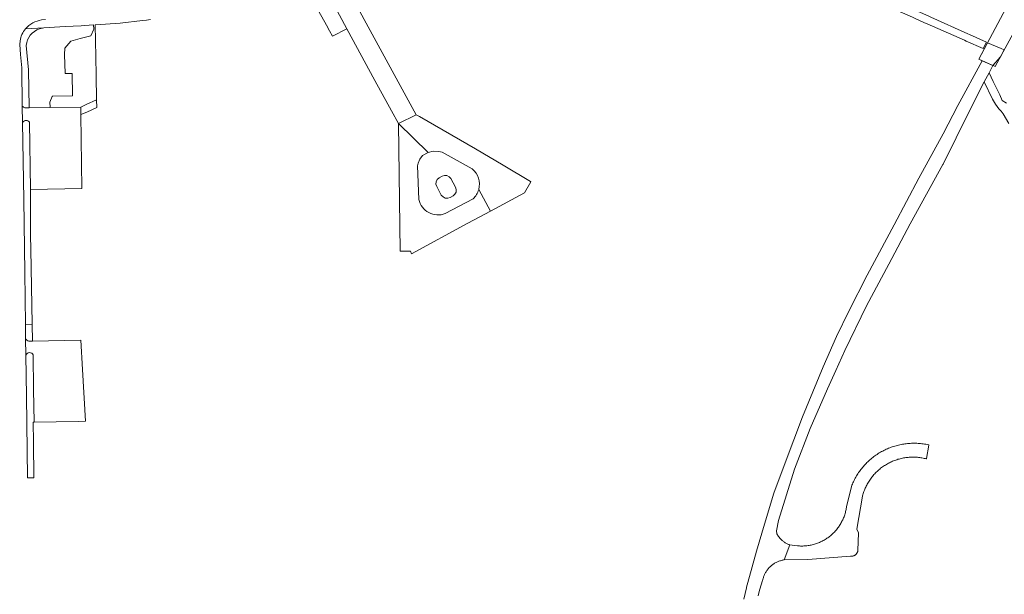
# Model space of a CAD drawing. Extents: x 146402 to 164798, y 455483 to 464134.
# Tile 482 of 575: x 156517 to 156825, y 462061 to 462240. Entities that reach past the tile are written whole.
import ezdxf

# ---------------------------------------------------------------- set-up
doc = ezdxf.new("R2010")
doc.units = 0
doc.header["$LTSCALE"] = 0.2
for name, color, linetype, lineweight in [('B-XX-VH-VERHARDING_ASFALT-GV', 252, 'CONTINUOUS', 18), ('B-XX-VH-VERHARDING_BETONSTRAATSTEEN-GV', 252, 'CONTINUOUS', 18), ('B-XX-VH-VERHARDING_FUNDERING_ZAND-GV', 252, 'CONTINUOUS', 18), ('B-XX-VH-VERHARDING_OPEN-GV', 252, 'CONTINUOUS', 18), ('B-XX-VH-VERHARDING_TEGEL-GV', 252, 'CONTINUOUS', 18)]:
    doc.layers.add(name, color=color, linetype=linetype, lineweight=lineweight)

msp = doc.modelspace()

# ---------------------------------------------------------------- linework, layer by layer
at = {"layer": 'B-XX-VH-VERHARDING_ASFALT-GV'}
msp.add_lwpolyline([(156835.374, 462249.982), (156829.893, 462252.052), (156817.073, 462228.055), (156822.268, 462225.81)], close=True, dxfattribs=at)
msp.add_lwpolyline([(156748.063, 462060.088), (156748.474, 462061.789), (156748.549, 462062.095), (156749.411, 462064.855), (156749.467, 462065.036), (156749.525, 462065.267), (156749.579, 462065.499), (156749.65, 462065.742), (156749.729, 462065.983), (156749.816, 462066.22), (156749.91, 462066.456), (156750.011, 462066.688), (156750.12, 462066.916), (156750.236, 462067.141), (156750.359, 462067.363), (156750.488, 462067.58), (156750.625, 462067.793), (156750.768, 462068.002), (156750.918, 462068.206), (156751.074, 462068.405), (156751.237, 462068.6), (156751.405, 462068.789), (156751.579, 462068.972), (156751.759, 462069.15), (156751.945, 462069.323), (156752.136, 462069.489), (156752.332, 462069.649), (156752.533, 462069.803), (156752.739, 462069.951), (156752.949, 462070.091), (156753.164, 462070.226), (156753.383, 462070.353), (156753.606, 462070.473), (156753.832, 462070.587), (156754.062, 462070.693), (156754.295, 462070.791), (156754.531, 462070.883), (156754.77, 462070.966), (156755.012, 462071.043), (156755.255, 462071.111), (156755.501, 462071.172), (156755.749, 462071.225), (156755.99, 462071.269), (156756.173, 462071.272), (156757.938, 462076.009), (156757.718, 462076.084), (156757.502, 462076.166), (156757.288, 462076.255), (156757.077, 462076.352), (156756.87, 462076.456), (156756.667, 462076.567), (156756.467, 462076.685), (156756.272, 462076.81), (156756.081, 462076.942), (156755.895, 462077.08), (156755.714, 462077.224), (156755.538, 462077.375), (156755.367, 462077.532), (156755.201, 462077.694), (156755.041, 462077.862), (156754.888, 462078.035), (156754.74, 462078.214), (156754.684, 462078.285), (156754.576, 462078.401), (156754.475, 462078.522), (156754.379, 462078.648), (156753.894, 462079.486), (156753.789, 462080.446), (156754.391, 462083.592), (156759.444, 462099.753), (156764.336, 462112.45), (156769.749, 462124.89), (156772.306, 462130.599), (156775.106, 462136.85), (156781.912, 462150.839), (156788.883, 462163.888), (156795.637, 462176.496), (156805.86, 462195.068), (156805.913, 462195.177), (156814.065, 462211.668), (156818.826, 462220.933), (156820.304, 462223.81), (156821.502, 462226.141), (156818.106, 462227.608), (156810.504, 462213.622), (156805.905, 462204.748), (156798.297, 462190.834), (156790.574, 462176.199), (156782.137, 462160.419), (156776.356, 462149.178), (156772.518, 462141.29), (156768.349, 462131.76), (156761.853, 462116.071), (156756.43, 462101.729), (156752.921, 462092.242), (156749.954, 462082.518), (156747.48, 462074.057), (156744.741, 462064.233), (156744.369, 462062.79), (156744.325, 462062.604), (156743.909, 462060.81), (156743.5, 462059.014)], dxfattribs=at)
at = {"layer": 'B-XX-VH-VERHARDING_BETONSTRAATSTEEN-GV'}
for points in [[(156615.21, 462257.871), (156615.082, 462257.801), (156614.152, 462259.738), (156608.815, 462256.846), (156609.86, 462254.932), (156614.592, 462246.145), (156619.254, 462237.594), (156628.008, 462221.417), (156633.195, 462211.927), (156635.356, 462207.975), (156640.918, 462210.635), (156624.667, 462240.522), (156621.707, 462245.887)], [(156613.788, 462236.993), (156614.764, 462235.234), (156619.254, 462237.594), (156614.592, 462246.145), (156609.86, 462254.932), (156609.746, 462254.87), (156605.347, 462252.493), (156609.519, 462244.693), (156612.851, 462238.683)], [(156817.073, 462228.055), (156818.108, 462227.608), (156821.502, 462226.141), (156823.887, 462228.796), (156825.072, 462230.981), (156824.099, 462231.366), (156819.828, 462233.213)], [(156535.93, 462213.084), (156535.958, 462210.724), (156537.807, 462211.505), (156540.925, 462212.918), (156540.865, 462215.341), (156537.656, 462213.834)], [(156797.254, 462107.818), (156796.845, 462107.823), (156796.436, 462107.819), (156796.026, 462107.808), (156795.617, 462107.789), (156795.209, 462107.761), (156794.801, 462107.726), (156794.394, 462107.682), (156793.988, 462107.631), (156793.583, 462107.572), (156793.179, 462107.505), (156792.777, 462107.43), (156792.376, 462107.347), (156791.977, 462107.256), (156791.579, 462107.158), (156791.184, 462107.052), (156790.791, 462106.938), (156790.4, 462106.816), (156790.011, 462106.687), (156789.626, 462106.55), (156789.242, 462106.406), (156788.862, 462106.254), (156788.485, 462106.095), (156788.111, 462105.929), (156787.74, 462105.755), (156787.373, 462105.574), (156787.01, 462105.386), (156786.65, 462105.19), (156786.294, 462104.988), (156785.942, 462104.779), (156785.594, 462104.563), (156785.251, 462104.341), (156784.911, 462104.111), (156784.577, 462103.875), (156784.247, 462103.633), (156783.922, 462103.384), (156783.602, 462103.129), (156783.287, 462102.868), (156782.977, 462102.6), (156782.672, 462102.327), (156782.373, 462102.047), (156782.079, 462101.762), (156781.791, 462101.472), (156781.509, 462101.175), (156781.232, 462100.873), (156780.962, 462100.566), (156780.697, 462100.254), (156780.439, 462099.936), (156780.187, 462099.614), (156779.941, 462099.286), (156779.701, 462098.954), (156779.469, 462098.617), (156779.243, 462098.276), (156779.023, 462097.931), (156778.81, 462097.581), (156778.605, 462097.227), (156778.406, 462096.869), (156778.214, 462096.507), (156778.03, 462096.142), (156777.852, 462095.773), (156777.682, 462095.401), (156777.519, 462095.025), (156777.363, 462094.647), (156777.215, 462094.265), (156775.69, 462087.895), (156775.655, 462087.747), (156775.602, 462087.415), (156775.541, 462087.083), (156775.473, 462086.754), (156775.396, 462086.426), (156775.312, 462086.1), (156775.22, 462085.776), (156775.12, 462085.455), (156775.013, 462085.135), (156774.898, 462084.819), (156774.775, 462084.505), (156774.646, 462084.195), (156774.509, 462083.887), (156774.364, 462083.583), (156774.213, 462083.282), (156774.054, 462082.985), (156773.889, 462082.692), (156773.716, 462082.403), (156773.536, 462082.118), (156773.35, 462081.838), (156773.158, 462081.562), (156772.958, 462081.29), (156772.753, 462081.024), (156772.541, 462080.762), (156772.323, 462080.506), (156772.099, 462080.254), (156771.869, 462080.008), (156771.633, 462079.768), (156771.392, 462079.534), (156771.145, 462079.305), (156770.892, 462079.082), (156770.635, 462078.865), (156770.372, 462078.654), (156770.105, 462078.45), (156769.832, 462078.252), (156769.556, 462078.06), (156769.274, 462077.876), (156768.988, 462077.697), (156768.699, 462077.526), (156768.405, 462077.362), (156768.107, 462077.205), (156767.806, 462077.054), (156767.501, 462076.911), (156767.193, 462076.776), (156766.881, 462076.648), (156766.567, 462076.527), (156766.25, 462076.413), (156765.931, 462076.307), (156765.609, 462076.209), (156765.284, 462076.119), (156764.958, 462076.036), (156764.63, 462075.961), (156764.3, 462075.894), (156763.969, 462075.834), (156763.636, 462075.783), (156763.302, 462075.739), (156762.967, 462075.704), (156762.632, 462075.676), (156762.296, 462075.657), (156761.959, 462075.645), (156761.622, 462075.641), (156761.286, 462075.646), (156760.949, 462075.658), (156760.613, 462075.678), (156760.37, 462075.698), (156759.423, 462075.819), (156757.938, 462076.009), (156756.173, 462071.272), (156763.54, 462071.4), (156776.925, 462072.46), (156777.019, 462072.467), (156777.065, 462072.463), (156777.194, 462072.457), (156777.322, 462072.459), (156777.449, 462072.47), (156777.576, 462072.488), (156777.702, 462072.514), (156777.825, 462072.547), (156777.947, 462072.589), (156778.065, 462072.638), (156778.18, 462072.694), (156778.292, 462072.757), (156778.399, 462072.827), (156778.502, 462072.904), (156778.599, 462072.987), (156778.692, 462073.076), (156778.778, 462073.17), (156778.859, 462073.27), (156778.933, 462073.374), (156779.001, 462073.483), (156779.061, 462073.596), (156779.115, 462073.713), (156779.161, 462073.832), (156779.199, 462073.955), (156779.23, 462074.079), (156779.234, 462074.215), (156779.43, 462079.79), (156778.94, 462080.9), (156780.689, 462091.285), (156780.702, 462091.365), (156780.799, 462091.713), (156780.905, 462092.059), (156781.017, 462092.403), (156781.138, 462092.744), (156781.265, 462093.082), (156781.401, 462093.417), (156781.543, 462093.749), (156781.693, 462094.078), (156781.85, 462094.404), (156782.015, 462094.726), (156782.186, 462095.044), (156782.365, 462095.359), (156782.55, 462095.669), (156782.742, 462095.975), (156782.941, 462096.277), (156783.147, 462096.575), (156783.359, 462096.867), (156783.577, 462097.155), (156783.802, 462097.439), (156784.033, 462097.717), (156784.271, 462097.99), (156784.514, 462098.257), (156784.763, 462098.519), (156785.017, 462098.776), (156785.278, 462099.027), (156785.543, 462099.272), (156785.815, 462099.511), (156786.091, 462099.744), (156786.372, 462099.971), (156786.659, 462100.192), (156786.95, 462100.406), (156787.246, 462100.613), (156787.547, 462100.815), (156787.851, 462101.009), (156788.16, 462101.197), (156788.474, 462101.377), (156788.791, 462101.551), (156789.111, 462101.718), (156789.436, 462101.878), (156789.764, 462102.03), (156790.095, 462102.175), (156790.429, 462102.313), (156790.766, 462102.443), (156791.106, 462102.566), (156791.449, 462102.681), (156791.794, 462102.789), (156792.142, 462102.889), (156792.491, 462102.981), (156792.843, 462103.065), (156793.196, 462103.142), (156793.551, 462103.211), (156793.907, 462103.272), (156794.265, 462103.325), (156794.624, 462103.37), (156794.984, 462103.407), (156795.344, 462103.437), (156795.705, 462103.458), (156796.066, 462103.471), (156796.428, 462103.476), (156796.789, 462103.474), (156797.15, 462103.463), (156797.512, 462103.444), (156797.872, 462103.418), (156798.232, 462103.383), (156798.591, 462103.34), (156798.949, 462103.29), (156799.306, 462103.231), (156799.661, 462103.165), (156800.015, 462103.091), (156800.367, 462103.009), (156800.657, 462102.935), (156800.679, 462103.06), (156801.406, 462107.184), (156801.428, 462107.309), (156801.313, 462107.335), (156800.912, 462107.419), (156800.51, 462107.495), (156800.106, 462107.563), (156799.701, 462107.623), (156799.295, 462107.676), (156798.888, 462107.72), (156798.481, 462107.757), (156798.072, 462107.785), (156797.663, 462107.806)]]:
    msp.add_lwpolyline(points, close=True, dxfattribs=at)
for points in [[(156517.766, 462213.23), (156517.605, 462213.409), (156517.707, 462208.223), (156517.826, 462208.39)], [(156535.958, 462210.724), (156535.93, 462213.084), (156526.33, 462212.956), (156519.777, 462212.868), (156518.637, 462212.854)], [(156519.82, 462208.394), (156520.133, 462187.3), (156536.23, 462187.547), (156535.958, 462210.724)], [(156660.526, 462187.274), (156664.174, 462180.527), (156674.812, 462186.259), (156676.83, 462189.657), (156676.88, 462189.743), (156676.756, 462189.816), (156668.196, 462194.869), (156659.507, 462199.958), (156642.021, 462210.101), (156640.918, 462210.635), (156635.356, 462207.975), (156644.68, 462198.887)], [(156635.356, 462207.975), (156635.964, 462167.996), (156639.124, 462168.002), (156639.51, 462167.173), (156657.116, 462176.723), (156664.174, 462180.527), (156660.526, 462187.274)], [(156641.743, 462184.112), (156641.395, 462194.71), (156641.584, 462195.564), (156642.048, 462196.719), (156642.951, 462197.915), (156644.68, 462198.887), (156635.356, 462207.975)], [(156644.68, 462198.887), (156644.69, 462198.889), (156646.274, 462199.242), (156648.048, 462199.167), (156649.097, 462198.922), (156658.454, 462193.76)], [(156658.74, 462184.324), (156650.027, 462179.723)], [(156518.754, 462140.368), (156518.617, 462140.541), (156518.691, 462135.374)], [(156521.06, 462135.504), (156521.141, 462124.67), (156521.309, 462114.372), (156535.127, 462114.668), (156537.351, 462114.716), (156536.47, 462130.905), (156535.95, 462140.07), (156520.789, 462139.827), (156520.027, 462139.816)]]:
    msp.add_lwpolyline(points, dxfattribs=at)
for points in [[(156518.637, 462212.854, -0.2271269), (156517.766, 462213.23)], [(156517.826, 462208.39, -0.5075225), (156519.82, 462208.394)], [(156658.454, 462193.76, -0.2963307), (156660.526, 462187.274)], [(156660.526, 462187.274, -0.1410385), (156658.74, 462184.324)], [(156650.027, 462179.723, -0.4549296), (156641.743, 462184.112)], [(156520.027, 462139.816, -0.2637437), (156518.754, 462140.368)], [(156518.691, 462135.374, -0.6551249), (156521.06, 462135.504)]]:
    msp.add_lwpolyline(points, format="xyb", dxfattribs=at)
at = {"layer": 'B-XX-VH-VERHARDING_FUNDERING_ZAND-GV'}
msp.add_lwpolyline([(156825.812, 462214.303), (156824.454, 462215.153), (156823.725, 462216.955), (156821.616, 462221.109), (156820.304, 462223.81), (156818.826, 462220.933), (156821.434, 462215.571), (156822.291, 462213.989), (156823.373, 462212.549), (156824.156, 462211.799), (156824.761, 462210.962), (156826.54, 462207.89)], dxfattribs=at)
at = {"layer": 'B-XX-VH-VERHARDING_OPEN-GV'}
msp.add_lwpolyline([(156783.591, 462246.813), (156796.315, 462241.18), (156797.012, 462240.872), (156800.102, 462239.504), (156800.942, 462239.132), (156812.573, 462233.983), (156813.099, 462233.75), (156818.435, 462231.388), (156819.485, 462233.366), (156814.176, 462235.765), (156813.654, 462236.001), (156802.068, 462241.235), (156801.229, 462241.614), (156798.145, 462243.008), (156797.424, 462243.334), (156784.76, 462249.055), (156784.147, 462249.332), (156782.655, 462250.006), (156778.229, 462251.474), (156777.773, 462250.592), (156777.266, 462249.613), (156782.968, 462247.089)], close=True, dxfattribs=at)
at = {"layer": 'B-XX-VH-VERHARDING_TEGEL-GV'}
for points in [[(156518.604, 462237.568, 0.1327035), (156516.893, 462233.823)], [(156523.661, 462240.352, 0.1894068), (156518.604, 462237.568)], [(156518.842, 462232.382, -0.3041796), (156522.973, 462237.561)], [(156517.766, 462213.23, 0.2271269), (156518.637, 462212.854)], [(156519.82, 462208.394, 0.5075225), (156517.826, 462208.39)], [(156651.779, 462190.668, 0.4089445), (156649.031, 462191.428)], [(156648.11, 462190.918, 0.4117439), (156647.372, 462188.179)], [(156648.782, 462185.521, 0.3973308), (156651.598, 462184.79)], [(156652.498, 462185.268, 0.4043709), (156653.25, 462188.008)], [(156518.754, 462140.368, 0.2637437), (156520.027, 462139.816)], [(156521.06, 462135.504, 0.6551249), (156518.691, 462135.374)]]:
    msp.add_lwpolyline(points, format="xyb", dxfattribs=at)
for points in [[(156518.604, 462237.568), (156524.39, 462237.905), (156530.994, 462238.315), (156536.04, 462238.558), (156537.156, 462238.624), (156539.935, 462238.787), (156540.015, 462237.429), (156539.092, 462235.423), (156535.712, 462234.507), (156532.823, 462233.721), (156530.88, 462231.565), (156530.849, 462229.558), (156531.026, 462223.578), (156533.201, 462223.579), (156533.324, 462216.614), (156527.032, 462216.531), (156526.979, 462216.405), (156526.211, 462214.594), (156526.321, 462213.081), (156526.33, 462212.956), (156535.93, 462213.084), (156537.656, 462213.834), (156540.865, 462215.341), (156540.785, 462222.965), (156540.664, 462228.779), (156540.467, 462238.811), (156540.466, 462238.845), (156540.536, 462238.85), (156548.245, 462239.398), (156555.227, 462240.185), (156556.494, 462240.314), (156557.761, 462240.482)], [(156522.973, 462237.561), (156524.39, 462237.905), (156518.604, 462237.568)], [(156524.924, 462240.48), (156523.661, 462240.352)], [(156516.893, 462233.823), (156516.792, 462232.646), (156517.027, 462229.549), (156517.507, 462225.376), (156517.605, 462213.409), (156517.766, 462213.23)], [(156518.637, 462212.854), (156519.777, 462212.868), (156519.775, 462212.993), (156519.563, 462224.734), (156518.842, 462232.382)], [(156517.826, 462208.39), (156517.707, 462208.223), (156518.119, 462184.187), (156518.437, 462161.269), (156518.578, 462145.051)], [(156518.578, 462145.051), (156520.696, 462145.082), (156520.278, 462168.613), (156520.216, 462172.879), (156520.211, 462174.51), (156520.151, 462178.041), (156520.133, 462187.3), (156519.82, 462208.394)], [(156649.031, 462191.428), (156648.11, 462190.918)], [(156647.372, 462188.179), (156648.782, 462185.521)], [(156653.25, 462188.008), (156651.779, 462190.668)], [(156651.598, 462184.79), (156652.498, 462185.268)], [(156520.027, 462139.816), (156520.789, 462139.827), (156520.696, 462145.082), (156518.578, 462145.051), (156518.617, 462140.541)], [(156518.617, 462140.541), (156518.754, 462140.368)], [(156518.691, 462135.374), (156518.919, 462122.546), (156519.227, 462096.979), (156521.213, 462096.996), (156521.101, 462108.15), (156520.982, 462114.4), (156521.309, 462114.372)], [(156521.309, 462114.372), (156521.141, 462124.67), (156521.06, 462135.504)]]:
    msp.add_lwpolyline(points, dxfattribs=at)

doc.saveas('drawing.dxf')
